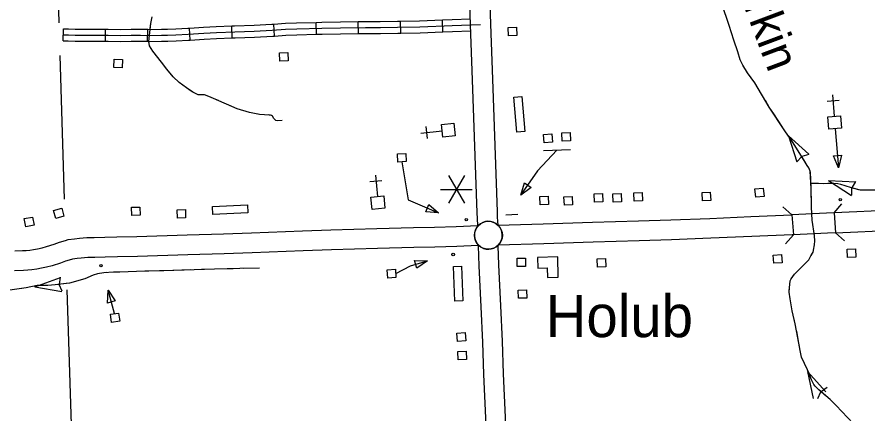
# Model space of a CAD drawing. Extents: x 1084508 to 1142749, y 1057638 to 1093403.
# Drawn here: x 1127551 to 1130896, y 1070353 to 1071913 of the extents above; entities that cross this region are included whole.
import ezdxf

# ---------------------------------------------------------------- set-up
doc = ezdxf.new("R2010")
doc.units = 0
for name, color, linetype in [('Level 10', 7, 'Continuous'), ('Level 24', 7, 'Continuous'), ('Level 32', 7, 'Continuous'), ('Level 35', 7, 'Continuous'), ('Level 37', 7, 'Continuous'), ('Level 43', 7, 'Continuous'), ('Level 48', 7, 'Continuous'), ('Level 5', 7, 'Continuous'), ('Level 56', 7, 'Continuous'), ('Level 57', 7, 'Continuous'), ('Level 58', 7, 'Continuous')]:
    doc.layers.add(name, color=color, linetype=linetype)

msp = doc.modelspace()

# ---------------------------------------------------------------- linework, layer by layer
at = {"layer": 'Level 10'}
for p, q in [((1130596.9, 1071136.2), (1130602.5, 1071057.9)), ((1130762.6, 1071143.6), (1130767.7, 1071065.2))]:
    msp.add_line(p, q, dxfattribs=at)
for points in [[(1129333.8, 1071882.6), (1129329.6, 1072002.5), (1129326.2, 1072095.2), (1129323.7, 1072167), (1129319, 1072296.1), (1129308.9, 1072573.3)], [(1129387.2, 1072577.9), (1129397.4, 1072298.9), (1129402.1, 1072169.8), (1129404.6, 1072098), (1129408, 1072005.4), (1129412.2, 1071885.3)], [(1129363.1, 1071093.5), (1129360.8, 1071122.1), (1129359.7, 1071144.1), (1129341.4, 1071666.8), (1129333.8, 1071882.6)], [(1129412.2, 1071885.3), (1129419.8, 1071669.6), (1129438.1, 1071147.4), (1129439.1, 1071127.1), (1129441.6, 1071095.8)], [(1129441.6, 1071095.8), (1129619.5, 1071100), (1129813.5, 1071106.7), (1129993.9, 1071112.2), (1130121.3, 1071115.7), (1130274.8, 1071122.1), (1130436, 1071129), (1130596.9, 1071136.2)], [(1130762.6, 1071143.6), (1130733, 1071142.2), (1130596.9, 1071136.2)], [(1131076.7, 1071152.3), (1131060.3, 1071153.5), (1131044.6, 1071154.2), (1131029.2, 1071154.6), (1131008.2, 1071153.9), (1130977.4, 1071152.9), (1130908.5, 1071150.1), (1130852.7, 1071147.8), (1130762.6, 1071143.6)], [(1129441.5, 1071095.8), (1129441.6, 1071095.8)], [(1129441.6, 1071095.8), (1129441.5, 1071095.8)], [(1127542.9, 1070995), (1127573.3, 1070995.4), (1127587.4, 1070996.3), (1127601.3, 1070997.7), (1127615.9, 1070999.5), (1127631.4, 1071002.8), (1127650.2, 1071006.6), (1127667.1, 1071011), (1127696.9, 1071021), (1127717.9, 1071028), (1127741.6, 1071035.4), (1127752.8, 1071038.9), (1127777.3, 1071042.3), (1127796.9, 1071044.5), (1127825.5, 1071046.3), (1127855, 1071047.3), (1127896.6, 1071048.3), (1127944.2, 1071049.3), (1128022.7, 1071050.5), (1128219.9, 1071057.4), (1128363.4, 1071060.8), (1128472.7, 1071065), (1128673.5, 1071073.2), (1128784.4, 1071077.1), (1128965.7, 1071082.3), (1129109.7, 1071086.3), (1129191.5, 1071087.6), (1129277.2, 1071090.4), (1129363.1, 1071093.5)], [(1129364.2, 1071093.5), (1129363.1, 1071093.5)], [(1129363.1, 1071093.5), (1129364.2, 1071093.5)], [(1130767.7, 1071065.2), (1130736.5, 1071063.8), (1130602.5, 1071057.9)], [(1130767.7, 1071065.2), (1130856.2, 1071069.4), (1130911.7, 1071071.7), (1130980.2, 1071074.5), (1131010.7, 1071075.5), (1131029.5, 1071076.1), (1131042, 1071075.8), (1131056.5, 1071075.2), (1131064.8, 1071074.7)], [(1130602.5, 1071057.9), (1130598.5, 1071057.7), (1130439.5, 1071050.6), (1130278.2, 1071043.7), (1130124, 1071037.2), (1129996.1, 1071033.8), (1129816, 1071028.2), (1129621.7, 1071021.6), (1129442.9, 1071017.3)], [(1129364.1, 1071015), (1129279.9, 1071012), (1129193.4, 1071009.1), (1129111.4, 1071007.8), (1128967.9, 1071003.9), (1128786.9, 1070998.7), (1128676.5, 1070994.7), (1128475.7, 1070986.6), (1128365.8, 1070982.4), (1128222.2, 1070979), (1128024.7, 1070972), (1127945.6, 1070970.8), (1127898.3, 1070969.8), (1127857.3, 1070968.8), (1127829.2, 1070967.9), (1127803.8, 1070966.3), (1127787.1, 1070964.4), (1127770, 1070962.1), (1127765.1, 1070960.5), (1127742, 1070953.3), (1127721.8, 1070946.6), (1127689.4, 1070935.7), (1127667.8, 1070930.1), (1127647.5, 1070926), (1127629, 1070922), (1127610, 1070919.7), (1127593.7, 1070918.1), (1127576.2, 1070917), (1127542, 1070916.5)], [(1129367.1, 1071015.1), (1129364.1, 1071015)], [(1129367.1, 1071015.1), (1129364.1, 1071015)], [(1129364.1, 1071015), (1129364.1, 1071014), (1129366.4, 1070935.7), (1129374.4, 1070775), (1129380.8, 1070635.9), (1129384.7, 1070508.1), (1129393.2, 1070338.3), (1129397, 1070198.3), (1129406.1, 1069995.8), (1129412.6, 1069804.6)], [(1129491, 1069807.4), (1129484.5, 1069998.9), (1129475.5, 1070201.1), (1129471.6, 1070341.3), (1129463.1, 1070511.3), (1129459.3, 1070639), (1129452.8, 1070778.8), (1129444.8, 1070938.9), (1129442.6, 1071014.6), (1129442.6, 1071017)]]:
    msp.add_lwpolyline(points, dxfattribs=at)
for centre, radius, start, end in [((1129404, 1071055.6), 55, 46.9964, 136.3455), ((1129403.8, 1071055.8), 54.9, 315.4436, 46.7017), ((1129404, 1071055.7), 54.9, 136.4622, 227.7945), ((1129403.9, 1071055.8), 54.9, 227.9545, 314.8993), ((1129403.9, 1071055.8), 54.9, 314.9177, 315.4073)]:
    msp.add_arc(centre, radius, start, end, dxfattribs=at)
at = {"layer": 'Level 24'}
msp.add_circle((1129404, 1071055.6), 54.9, dxfattribs=at)
at = {"layer": 'Level 32'}
for p, q in [((1129059.3, 1071849.7), (1129058.1, 1071896.8)), ((1129225.1, 1071854.8), (1129223.5, 1071901.9)), ((1127733, 1071819.7), (1127734.3, 1071866.8)), ((1127899.1, 1071818.2), (1127899.6, 1071865.3)), ((1128064.4, 1071817.8), (1128065.7, 1071864.9)), ((1128232.3, 1071822.6), (1128229, 1071869.6)), ((1128397.2, 1071831.2), (1128395.1, 1071878.3)), ((1128563.3, 1071838.6), (1128560.2, 1071885.6)), ((1128727.9, 1071845.3), (1128726.6, 1071892.3)), ((1128893.4, 1071848.6), (1128892.5, 1071895.7))]:
    msp.add_line(p, q, dxfattribs=at)
for points in [[(1128892.5, 1071895.7), (1128920.3, 1071896.2), (1128979.2, 1071895.8), (1129046.7, 1071896.4), (1129058.1, 1071896.8)], [(1129058.1, 1071896.8), (1129133.8, 1071898.8), (1129223.5, 1071901.9)], [(1129223.5, 1071901.9), (1129261.1, 1071903.2), (1129333, 1071906)], [(1127733.7, 1071843.3), (1127753.1, 1071842.7), (1127780.2, 1071841.9), (1127839.5, 1071842.5), (1127909.2, 1071841.6), (1127956.7, 1071840.9), (1128000, 1071841.6), (1128036.7, 1071842.2), (1128073.7, 1071841.1), (1128119.4, 1071841.4), (1128143.1, 1071841.8), (1128176, 1071842.8), (1128224.2, 1071845.6), (1128285.4, 1071850), (1128334.7, 1071852), (1128407.4, 1071855.3), (1128483.9, 1071857.3), (1128554.7, 1071861.6), (1128607.1, 1071865.1), (1128650.7, 1071866.7), (1128749.6, 1071869.4), (1128822.6, 1071870.8), (1128920.4, 1071872.6), (1128979.3, 1071872.2), (1129047.1, 1071872.9), (1129134.6, 1071875.3), (1129262, 1071879.7), (1129373, 1071883.9)], [(1127734.3, 1071866.8), (1127753.7, 1071866.2), (1127780.5, 1071865.5), (1127839.6, 1071866), (1127899.6, 1071865.3)], [(1127899.6, 1071865.3), (1127909.6, 1071865.2), (1127956.7, 1071864.4), (1127999.6, 1071865.2), (1128036.8, 1071865.7), (1128065.7, 1071864.9)], [(1128065.7, 1071864.9), (1128073.9, 1071864.7), (1128119.1, 1071864.9), (1128142.5, 1071865.4), (1128175, 1071866.4), (1128222.7, 1071869.1), (1128229, 1071869.6)], [(1128229, 1071869.6), (1128284.1, 1071873.5), (1128333.7, 1071875.5), (1128395.1, 1071878.3)], [(1128395.1, 1071878.3), (1128406.5, 1071878.8), (1128482.9, 1071880.8), (1128553.2, 1071885.1), (1128560.2, 1071885.6)], [(1128560.2, 1071885.6), (1128605.9, 1071888.6), (1128650, 1071890.2), (1128726.6, 1071892.3)], [(1128726.6, 1071892.3), (1128749, 1071892.9), (1128822.1, 1071894.3), (1128892.5, 1071895.7)], [(1128232.3, 1071822.6), (1128286.7, 1071826.4), (1128335.7, 1071828.5), (1128397.2, 1071831.2)], [(1128397.2, 1071831.2), (1128408.2, 1071831.7), (1128484.9, 1071833.8), (1128556.2, 1071838.1), (1128563.3, 1071838.6)], [(1128563.3, 1071838.6), (1128608.3, 1071841.6), (1128651.5, 1071843.2), (1128727.9, 1071845.3)], [(1128727.9, 1071845.3), (1128750.1, 1071845.9), (1128823, 1071847.2), (1128893.4, 1071848.6)], [(1128893.4, 1071848.6), (1128920.5, 1071849.1), (1128979.3, 1071848.7), (1129047.6, 1071849.4), (1129059.3, 1071849.7)], [(1129059.3, 1071849.7), (1129135.3, 1071851.7), (1129225.1, 1071854.8)], [(1129225.1, 1071854.8), (1129262.9, 1071856.1), (1129334.6, 1071858.9)], [(1127733, 1071819.7), (1127752.4, 1071819.2), (1127780, 1071818.4), (1127839.5, 1071818.9), (1127899.1, 1071818.2)], [(1127899.1, 1071818.2), (1127908.9, 1071818.1), (1127956.7, 1071817.3), (1128000.4, 1071818.1), (1128036.5, 1071818.6), (1128064.4, 1071817.8)], [(1128064.4, 1071817.8), (1128073.4, 1071817.6), (1128119.7, 1071817.9), (1128143.7, 1071818.3), (1128177.1, 1071819.3), (1128225.7, 1071822.2), (1128232.3, 1071822.6)]]:
    msp.add_lwpolyline(points, dxfattribs=at)
at = {"layer": 'Level 37'}
for points in [[(1130561.4, 1071167), (1130596.9, 1071136.1)], [(1130762.5, 1071143.5), (1130793.4, 1071179)], [(1130803.2, 1071034.3), (1130767.7, 1071065.2)], [(1130602.5, 1071057.9), (1130571.7, 1071022.3)]]:
    msp.add_lwpolyline(points, dxfattribs=at)
at = {"layer": 'Level 43'}
for p, q in [((1130583.4, 1071446.2), (1130616.2, 1071343.6)), ((1130583.4, 1071446.2), (1130663.1, 1071373.7)), ((1130615.7, 1071344), (1130635.4, 1071364.8)), ((1130663.2, 1071373.2), (1130635.7, 1071365)), ((1130740.6, 1071271), (1130830.8, 1071212.1)), ((1130740.6, 1071271), (1130848.1, 1071265)), ((1130846.8, 1071266.7), (1130832.7, 1071241.8)), ((1130832.8, 1071212.8), (1130832.6, 1071241.4)), ((1127621.2, 1070853.5), (1127722.5, 1070890.1)), ((1127721.4, 1070890.8), (1127717.4, 1070862.4)), ((1127728.2, 1070835.5), (1127717.5, 1070862.1)), ((1127630.9, 1070858.2), (1127587.5, 1070849.5)), ((1127621.2, 1070853.5), (1127727.3, 1070834.5)), ((1130657.7, 1070519.8), (1130680.3, 1070414.5)), ((1130657.7, 1070519.8), (1130730, 1070439.9)), ((1130698.8, 1070414.8), (1130711.2, 1070440.7)), ((1130735.1, 1070457.1), (1130711.4, 1070440.9))]:
    msp.add_line(p, q, dxfattribs=at)
for points in [[(1130837.9, 1070316.5), (1130771, 1070386.5), (1130746.7, 1070410.4), (1130702.4, 1070448.5), (1130688.7, 1070462.2), (1130683.3, 1070469.8), (1130674, 1070487.9), (1130658.1, 1070526.9), (1130635.1, 1070577), (1130629.3, 1070602.7), (1130624.4, 1070631.9), (1130610.3, 1070708.1), (1130597.4, 1070758.6), (1130589.5, 1070805.6), (1130585.9, 1070831.7), (1130586.8, 1070849.4), (1130589.9, 1070876), (1130593.9, 1070884.4), (1130607.6, 1070902.6), (1130638.2, 1070934.9), (1130663, 1070959.7), (1130671.8, 1070974.4), (1130680.2, 1070989), (1130682.5, 1071004), (1130686, 1071020), (1130686.9, 1071032), (1130685.6, 1071055.4), (1130677.1, 1071115.2), (1130674.5, 1071166.2), (1130672.7, 1071239.7), (1130669.2, 1071307.5), (1130663.9, 1071320.3), (1130657.2, 1071329.7), (1130634.6, 1071366.4), (1130598.8, 1071422.2), (1130569.5, 1071466.1), (1130508, 1071559.1), (1130450.9, 1071654.4), (1130422.5, 1071693.4), (1130404.4, 1071723.5), (1130393.3, 1071745.2), (1130384, 1071776.2), (1130369, 1071822.7), (1130350.4, 1071880.3), (1130322, 1071965.4)], [(1128593.1, 1071506.3), (1128576, 1071505.6), (1128568.4, 1071507.1), (1128564.2, 1071510.1), (1128560.4, 1071514.7), (1128555.1, 1071523.1), (1128550.9, 1071525.7), (1128547.8, 1071527.6), (1128543.6, 1071528), (1128504.4, 1071530.7), (1128484.3, 1071533.7), (1128465.2, 1071537.9), (1128416.5, 1071552.8), (1128323.2, 1071593.5), (1128305.7, 1071601.1), (1128287.8, 1071606.9), (1128278.7, 1071607.2), (1128269.6, 1071607.2), (1128263.9, 1071607.2), (1128242.2, 1071617.9), (1128217.4, 1071634.7), (1128188.1, 1071656), (1128164.5, 1071677.7), (1128140.5, 1071707.8), (1128118.8, 1071735.2), (1128084.6, 1071779.4), (1128072, 1071799.5), (1128070.1, 1071809.8), (1128069.7, 1071815.2), (1128070.1, 1071830), (1128073.5, 1071852.5), (1128077.3, 1071887.9), (1128081.9, 1071913.4)], [(1128075.2, 1071868.2), (1128077.3, 1071887.9), (1128078.8, 1071895.9)], [(1130388, 1071762.8), (1130384, 1071776.2), (1130369, 1071822.7), (1130350.4, 1071880.3), (1130350.1, 1071881.1)], [(1128086.7, 1071776.7), (1128084.6, 1071779.4), (1128072, 1071799.5), (1128070.1, 1071809.8), (1128069.7, 1071815.2), (1128069.8, 1071816.4)], [(1128194.4, 1071651.4), (1128188.1, 1071656), (1128164.5, 1071677.7), (1128140.5, 1071707.8), (1128118.8, 1071735.2), (1128112.1, 1071743.9)], [(1130471.3, 1071620.4), (1130450.9, 1071654.4), (1130422.5, 1071693.4), (1130404.4, 1071723.5), (1130403.8, 1071724.6)], [(1128342.8, 1071585), (1128323.2, 1071593.5), (1128305.7, 1071601.1), (1128287.8, 1071606.9), (1128278.7, 1071607.2), (1128269.6, 1071607.2), (1128263.9, 1071607.2), (1128242.2, 1071617.9), (1128228.1, 1071627.4)], [(1128498.9, 1071531.5), (1128484.3, 1071533.7), (1128465.2, 1071537.9), (1128416.5, 1071552.8), (1128380.7, 1071568.4)], [(1130525.7, 1071532.3), (1130508, 1071559.1), (1130492.6, 1071584.8)], [(1130560, 1071480.5), (1130525.7, 1071532.3)], [(1128593.1, 1071506.3), (1128576, 1071505.6), (1128568.4, 1071507.1), (1128564.2, 1071510.1), (1128560.4, 1071514.7), (1128555.1, 1071523.1), (1128550.9, 1071525.7), (1128547.8, 1071527.6), (1128543.6, 1071528), (1128540.2, 1071528.3)], [(1130650, 1071341.3), (1130634.6, 1071366.4), (1130598.8, 1071422.2), (1130583, 1071446)], [(1130674.1, 1071180.9), (1130672.7, 1071239.7), (1130669.3, 1071305.1)], [(1130957.7, 1071232.8), (1130866.7, 1071232.8), (1130831.7, 1071241.9), (1130805.8, 1071249.6), (1130789.8, 1071254.8), (1130776.8, 1071257.3), (1130761.3, 1071259), (1130742.6, 1071259.3), (1130722.4, 1071257.3), (1130701.8, 1071258.7), (1130672.8, 1071259.3)], [(1130697, 1071258.8), (1130672.8, 1071259.3)], [(1130859.4, 1071234.7), (1130831.7, 1071241.9), (1130805.8, 1071249.6), (1130789.8, 1071254.8), (1130776.8, 1071257.3), (1130761.3, 1071259), (1130742.6, 1071259.3), (1130738.4, 1071258.9)], [(1130685.1, 1071016), (1130686, 1071020), (1130686.9, 1071032), (1130685.6, 1071055.4), (1130684.7, 1071061.5)], [(1130593.1, 1070882.7), (1130593.9, 1070884.4), (1130607.6, 1070902.6), (1130638.2, 1070934.9), (1130663, 1070959.7), (1130671.8, 1070974.4), (1130673.3, 1070976.9)], [(1128504.3, 1070926.4), (1128427.6, 1070925.1), (1128326.9, 1070922), (1128128.2, 1070916.3), (1128053.3, 1070914.4), (1127955.2, 1070910.7), (1127930.7, 1070911.3), (1127892.3, 1070908.1), (1127867.8, 1070903.7), (1127850.8, 1070899.3), (1127817.5, 1070884.2), (1127757.7, 1070867.2), (1127701.7, 1070860.3), (1127672.2, 1070857.8), (1127630.9, 1070858.2)], [(1127903.9, 1070909.1), (1127892.3, 1070908.1), (1127867.8, 1070903.7), (1127850.8, 1070899.3), (1127817.5, 1070884.2), (1127785.1, 1070875)], [(1128069.4, 1070914.8), (1128053.3, 1070914.4), (1127955.2, 1070910.7), (1127945.2, 1070910.9)], [(1128235.1, 1070919.4), (1128128.2, 1070916.3), (1128110.9, 1070915.9)], [(1128400.8, 1070924.3), (1128326.9, 1070922), (1128276.5, 1070920.6)], [(1128504.3, 1070926.4), (1128442.2, 1070925.4)], [(1127744.9, 1070865.7), (1127701.7, 1070860.3), (1127672.2, 1070857.8), (1127630.9, 1070858.2)], [(1127587.5, 1070849.5), (1127523.1, 1070839.6)], [(1127630.9, 1070858.2), (1127587.5, 1070849.5), (1127569.8, 1070846.8)], [(1130607.3, 1070720), (1130597.4, 1070758.6), (1130589.5, 1070805.6), (1130585.9, 1070831.7), (1130586.4, 1070842.1)], [(1130626.7, 1070618.3), (1130624.4, 1070631.9), (1130615.6, 1070679.4)], [(1130643.4, 1070558.8), (1130635.1, 1070577), (1130629.3, 1070602.7), (1130626.7, 1070618.3)], [(1130732.3, 1070422.8), (1130702.4, 1070448.5), (1130688.7, 1070462.2), (1130683.3, 1070469.8), (1130674, 1070487.9), (1130660.5, 1070521.1)], [(1130843.3, 1070301.6), (1130837.9, 1070316.5), (1130771, 1070386.5), (1130762.7, 1070394.6)]]:
    msp.add_lwpolyline(points, dxfattribs=at)
at = {"layer": 'Level 48'}
for p, q in [((1129309.4, 1071290.1), (1129246.6, 1071181.4)), ((1129246.6, 1071290.1), (1129309.4, 1071181.4)), ((1129215.2, 1071235.7), (1129340.8, 1071235.7))]:
    msp.add_line(p, q, dxfattribs=at)
at = {"layer": 'Level 5'}
for points in [[(1127707.4, 1072180.5), (1127716.1, 1071890.2)], [(1127719.9, 1071762.3), (1127736.8, 1071197.9)], [(1127747.7, 1070841.9), (1127795.4, 1069336.7)]]:
    msp.add_lwpolyline(points, dxfattribs=at)
at = {"layer": 'Level 56'}
for p, q in [((1129531.4, 1071213.3), (1129545.9, 1071261.8)), ((1129545.9, 1071261.8), (1129572.1, 1071243.4)), ((1129572.1, 1071243.4), (1129531.4, 1071213.3)), ((1129157.9, 1071147.4), (1129170.5, 1071176.8)), ((1129170.5, 1071176.8), (1129208.3, 1071143.2)), ((1129208.3, 1071143.2), (1129157.9, 1071147.4)), ((1129113.4, 1070957.1), (1129164, 1070955.8)), ((1129122.7, 1070926.5), (1129113.4, 1070957.1)), ((1129164, 1070955.8), (1129122.7, 1070926.5)), ((1127906.3, 1070789.5), (1127909, 1070840.1)), ((1127909, 1070840.1), (1127937.1, 1070798)), ((1127937.1, 1070798), (1127906.3, 1070789.5))]:
    msp.add_line(p, q, dxfattribs=at)
for points in [[(1129482.6, 1071839.4), (1129481.7, 1071872.1), (1129514.4, 1071873), (1129515.4, 1071840.4)], [(1128584.5, 1071740), (1128582.9, 1071772.6), (1128615.7, 1071774.2), (1128617.3, 1071741.6)], [(1127932.4, 1071714.9), (1127933.7, 1071747.5), (1127966.4, 1071746.3), (1127965.1, 1071713.6)], [(1129504.4, 1071597.8), (1129535.7, 1071600.4), (1129546.9, 1071463.5), (1129515.6, 1071460.9)], [(1129622.7, 1071419.4), (1129621, 1071452), (1129653.7, 1071453.7), (1129655.4, 1071421)], [(1129694.1, 1071425.1), (1129692.5, 1071457.7), (1129725.2, 1071459.4), (1129726.9, 1071426.8)], [(1129047.9, 1071343.5), (1129046.4, 1071376.1), (1129079.2, 1071377.6), (1129080.6, 1071345)], [(1130454.7, 1071205.4), (1130451.7, 1071237.9), (1130484.3, 1071241), (1130487.3, 1071208.5)], [(1129607, 1071175.1), (1129605.7, 1071207.8), (1129638.4, 1071209.1), (1129639.7, 1071176.4)], [(1129702.5, 1071173.5), (1129700.2, 1071206.1), (1129732.9, 1071208.3), (1129735.1, 1071175.8)], [(1129820.5, 1071185.9), (1129819.2, 1071218.6), (1129851.9, 1071219.9), (1129853.2, 1071187.2)], [(1129894.6, 1071185.5), (1129893.2, 1071218.1), (1129926, 1071219.5), (1129927.3, 1071186.8)], [(1129976.5, 1071189.9), (1129975.3, 1071222.5), (1130008, 1071223.7), (1130009.3, 1071191.1)], [(1130245.9, 1071190.5), (1130243.6, 1071223.1), (1130276.2, 1071225.5), (1130278.6, 1071192.9)], [(1127704.2, 1071121.3), (1127695.3, 1071152.7), (1127726.8, 1071161.7), (1127735.7, 1071130.3)], [(1128002.7, 1071133.1), (1128001.9, 1071165.8), (1128034.6, 1071166.7), (1128035.5, 1071134)], [(1128321.4, 1071137.8), (1128320, 1071169.2), (1128457.2, 1071175.2), (1128458.6, 1071143.9)], [(1128181.4, 1071123.4), (1128180.6, 1071156.1), (1128213.4, 1071156.9), (1128214.1, 1071124.2)], [(1127585.8, 1071089.4), (1127580, 1071121.5), (1127612.3, 1071127.4), (1127618.1, 1071095.2)], [(1130815.2, 1070968.3), (1130813.8, 1071001), (1130846.6, 1071002.4), (1130848, 1070969.7)], [(1129516.4, 1070933.4), (1129516.4, 1070966), (1129549.2, 1070966), (1129549.2, 1070933.4)], [(1129833.3, 1070930.3), (1129831.6, 1070963), (1129864.3, 1070964.7), (1129866, 1070932.1)], [(1130525.8, 1070945.5), (1130523.7, 1070978.1), (1130556.4, 1070980.2), (1130558.5, 1070947.6)], [(1129267.3, 1070933.6), (1129298.7, 1070934.8), (1129303.8, 1070797.6), (1129272.4, 1070796.4)], [(1129008.1, 1070887.6), (1129006.2, 1070920.2), (1129038.9, 1070922.1), (1129040.8, 1070889.5)], [(1129522, 1070807.9), (1129521.1, 1070840.5), (1129553.9, 1070841.4), (1129554.7, 1070808.7)], [(1127923.1, 1070712.9), (1127918.2, 1070745.2), (1127950.6, 1070750.2), (1127955.5, 1070717.9)], [(1129282.3, 1070638.3), (1129280.1, 1070670.9), (1129312.8, 1070673.2), (1129315, 1070640.6)], [(1129285.2, 1070565.8), (1129283.9, 1070598.4), (1129316.6, 1070599.8), (1129317.9, 1070567.1)]]:
    msp.add_lwpolyline(points, close=True, dxfattribs=at)
for points in [[(1129673.6, 1071389.9), (1129597.2, 1071309.1), (1129530, 1071213.3)], [(1129727.3, 1071392), (1129620, 1071387.7)], [(1129064.3, 1071344.2), (1129088.2, 1071194.7), (1129208.3, 1071143.2)], [(1129472.8, 1071136), (1129520, 1071138.9)], [(1129039.8, 1070905.8), (1129098.2, 1070935.8), (1129164, 1070955.8)], [(1127934.4, 1070747.7), (1127909, 1070840.1)]]:
    msp.add_lwpolyline(points, dxfattribs=at)
for centre in [(1129317, 1071117.4), (1129265.5, 1070980.1), (1127881.3, 1070936.1)]:
    msp.add_circle(centre, 4.71, dxfattribs=at)
at = {"layer": 'Level 57'}
for p, q in [((1130756.7, 1071607.6), (1130763.2, 1071523.4)), ((1130735, 1071582.3), (1130782, 1071586)), ((1129138.5, 1071457.4), (1129222.6, 1071466.1)), ((1129164.4, 1071436.4), (1129159.5, 1071483.2)), ((1130760.3, 1071367.3), (1130792.2, 1071370.1)), ((1130780.5, 1071320.8), (1130760.3, 1071367.3)), ((1130792.2, 1071370.1), (1130780.5, 1071320.8)), ((1128938.6, 1071266.6), (1128985.5, 1071271)), ((1128959.8, 1071292.2), (1128967.7, 1071208.1))]:
    msp.add_line(p, q, dxfattribs=at)
for points in [[(1129273.9, 1071445.9), (1129225.2, 1071440.8), (1129219.9, 1071491.3), (1129268.7, 1071496.4)], [(1130741.6, 1071472.6), (1130737.8, 1071521.4), (1130788.5, 1071525.3), (1130792.3, 1071476.5)], [(1128946.9, 1071156.9), (1128942.3, 1071205.7), (1128992.9, 1071210.5), (1128997.5, 1071161.7)]]:
    msp.add_lwpolyline(points, close=True, dxfattribs=at)
msp.add_lwpolyline([(1130766.9, 1071474.5), (1130780.5, 1071320.8)], dxfattribs=at)
msp.add_circle((1130786.9, 1071195.4), 4.71, dxfattribs=at)
at = {"layer": 'Level 58'}
msp.add_lwpolyline([(1129676.5, 1070970.4), (1129596.8, 1070968.4), (1129597.9, 1070926.3), (1129635.6, 1070927.3), (1129636.6, 1070889.7), (1129678.5, 1070890.7)], close=True, dxfattribs=at)

# ---------------------------------------------------------------- texts
at = {"layer": 'Level 24'}
msp.add_text('Holub', height=165.73, dxfattribs=at).set_placement((1129629.1, 1070655.4))
at = {"layer": 'Level 35'}
msp.add_text('Larkin', height=132.58, rotation=290.5572, dxfattribs=at).set_placement((1130337.3, 1072142.5))

doc.saveas('drawing.dxf')
